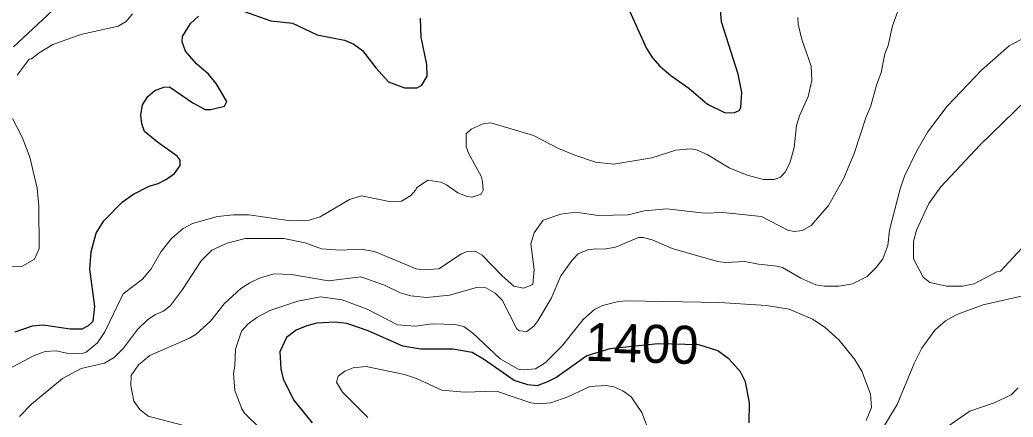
# Model space of a CAD drawing. Extents: x 598.3 to 623.2, y 6902.2 to 6930.1.
# Drawn here: x 605.281 to 607.371, y 6903.626 to 6904.462 of the extents above; entities that cross this region are included whole.
import ezdxf
from ezdxf.enums import TextEntityAlignment as Align

# ---------------------------------------------------------------- set-up
doc = ezdxf.new("R2010")
doc.units = 0
doc.header["$LTSCALE"] = 0.032
doc.layers.add('1', color=7, linetype='Continuous', lineweight=25)
doc.layers.add('2', color=7, linetype='Continuous', lineweight=13)
doc.layers.add('61', color=7, linetype='Continuous')

msp = doc.modelspace()

# ---------------------------------------------------------------- linework, layer by layer
at = {"layer": '1'}
for points in [[(606.5642, 6904.4808), (606.5998, 6904.4015), (606.6123, 6904.3817), (606.6279, 6904.3643), (606.6509, 6904.3445), (606.6888, 6904.318), (606.7283, 6904.2846), (606.7653, 6904.2663), (606.7853, 6904.2669), (606.7949, 6904.2709), (606.7986, 6904.2773), (606.8006, 6904.309), (606.7925, 6904.3473), (606.7579, 6904.4576), (606.7531, 6904.5101)], [(605.7495, 6904.4808), (605.8094, 6904.4594), (605.8552, 6904.4546), (605.9065, 6904.4303), (605.9642, 6904.4191), (605.9839, 6904.4109), (606.0023, 6904.3973), (606.0304, 6904.3609), (606.0566, 6904.3317), (606.0908, 6904.3187), (606.1174, 6904.3185), (606.1274, 6904.3246), (606.1385, 6904.3433), (606.1377, 6904.3675), (606.1256, 6904.4252), (606.124, 6904.465)], [(605.2714, 6903.8053), (605.3075, 6903.818), (605.3301, 6903.8199), (605.3874, 6903.812), (605.4123, 6903.8119), (605.4259, 6903.819), (605.4358, 6903.8281), (605.439, 6903.8586), (605.4287, 6903.9373), (605.4311, 6903.9741), (605.4419, 6904.0133), (605.4576, 6904.0391), (605.4964, 6904.078), (605.5187, 6904.0946), (605.553, 6904.1121), (605.572, 6904.1176), (605.59, 6904.1269), (605.6065, 6904.1388), (605.6188, 6904.1554), (605.6187, 6904.1664), (605.6121, 6904.1747), (605.5706, 6904.2046), (605.5436, 6904.2272), (605.5378, 6904.2428), (605.5355, 6904.2613), (605.5395, 6904.2827), (605.5507, 6904.3006), (605.5656, 6904.3131), (605.584, 6904.3202), (605.5958, 6904.321), (605.6452, 6904.287), (605.6709, 6904.2735), (605.6831, 6904.2734), (605.7117, 6904.2802), (605.7166, 6904.2902), (605.6943, 6904.3281), (605.6781, 6904.3475), (605.6526, 6904.3691), (605.6295, 6904.3962), (605.623, 6904.4158), (605.6236, 6904.427), (605.6406, 6904.4544), (605.6574, 6904.4697)], [(606.816, 6903.6144), (606.8168, 6903.6565), (606.8078, 6903.7005), (606.7974, 6903.7212), (606.7737, 6903.748), (606.7496, 6903.7657), (606.71, 6903.7781), (606.6247, 6903.78), (606.5224, 6903.7698), (606.4742, 6903.7552), (606.4108, 6903.7101), (606.3916, 6903.7), (606.3701, 6903.6922), (606.3501, 6903.6937), (606.3213, 6903.7028), (606.2592, 6903.7468), (606.2329, 6903.7618), (606.1925, 6903.7688), (606.1252, 6903.7689), (606.0869, 6903.7752), (606.0139, 6903.8075), (605.9693, 6903.8232), (605.9441, 6903.8257), (605.9062, 6903.824), (605.8849, 6903.8182), (605.8628, 6903.8087), (605.8425, 6903.7935), (605.8286, 6903.7633), (605.8301, 6903.728), (605.835, 6903.7066), (605.857, 6903.6627), (605.896, 6903.6142)]]:
    msp.add_lwpolyline(points, dxfattribs=at)
at = {"layer": '2'}
for points in [[(605.2676, 6904.4052), (605.3499, 6904.4813)], [(606.1154, 6903.9378), (606.1302, 6903.9357), (606.1628, 6903.9383), (606.2106, 6903.9697), (606.2224, 6903.9747), (606.2394, 6903.9754), (606.2541, 6903.9668), (606.2962, 6903.923), (606.3205, 6903.9018), (606.3407, 6903.8977), (606.3604, 6903.9052), (606.3635, 6903.9368), (606.3564, 6903.9909), (606.3634, 6904.0141), (606.3824, 6904.0401), (606.4197, 6904.0532), (606.4508, 6904.0571), (606.4982, 6904.0499), (606.5609, 6904.0516), (606.5949, 6904.0597), (606.6423, 6904.0644), (606.7217, 6904.0548), (606.7606, 6904.0564), (606.8418, 6904.0483), (606.8971, 6904.0193), (606.9107, 6904.0168), (606.9281, 6904.0184), (606.9466, 6904.029), (606.9831, 6904.0714), (607.0142, 6904.1271), (607.0366, 6904.1804), (607.0613, 6904.2553), (607.0721, 6904.2807), (607.0839, 6904.3246), (607.0938, 6904.3513), (607.1016, 6904.3906), (607.1084, 6904.408), (607.1172, 6904.4492), (607.1313, 6904.4879)], [(605.2754, 6904.3456), (605.3005, 6904.379), (605.3057, 6904.3796), (605.3217, 6904.3923), (605.3504, 6904.4098), (605.4095, 6904.4312), (605.488, 6904.4488), (605.5048, 6904.458), (605.5185, 6904.4743)], [(605.8506, 6904.0389), (605.8903, 6904.0402), (605.9133, 6904.0477), (605.9748, 6904.0841), (606.0004, 6904.0918), (606.0615, 6904.0792), (606.0844, 6904.0807), (606.1039, 6904.0921), (606.1147, 6904.1039), (606.1159, 6904.1082), (606.1396, 6904.1243), (606.1668, 6904.1204), (606.1793, 6904.1145), (606.203, 6904.098), (606.2225, 6904.0905), (606.2327, 6904.0891), (606.2521, 6904.0952), (606.2559, 6904.1036), (606.255, 6904.1217), (606.2517, 6904.1327), (606.2265, 6904.1784), (606.2203, 6904.1945), (606.2203, 6904.222), (606.2312, 6904.2316), (606.2559, 6904.2433), (606.2724, 6904.2449), (606.3617, 6904.2188), (606.4149, 6904.1914), (606.4489, 6904.1768), (606.4926, 6904.1624), (606.5309, 6904.1584), (606.6108, 6904.1714), (606.6616, 6904.1877), (606.6933, 6904.1907), (606.705, 6904.1881), (606.7273, 6904.1784), (606.7735, 6904.1505), (606.8113, 6904.1353), (606.8463, 6904.126), (606.8684, 6904.126), (606.8818, 6904.131), (606.8918, 6904.1414), (606.9012, 6904.1606), (606.9106, 6904.1934), (606.9157, 6904.2396), (606.922, 6904.2601), (606.9397, 6904.3002), (606.948, 6904.3342), (606.9464, 6904.3642), (606.9269, 6904.4206), (606.919, 6904.4529), (606.9181, 6904.4665)], [(607.4195, 6904.4373), (607.3627, 6904.407), (607.305, 6904.3558), (607.2325, 6904.2803), (607.1914, 6904.2255), (607.1685, 6904.1865), (607.1425, 6904.1327), (607.1334, 6904.1065), (607.1109, 6904.0197), (607.1076, 6903.987), (607.0968, 6903.959), (607.0832, 6903.9406), (607.064, 6903.9222), (607.0333, 6903.9067), (607.0045, 6903.9018)], [(607.3991, 6903.9918), (607.3445, 6903.9334), (607.3372, 6903.9315), (607.2891, 6903.9067), (607.2651, 6903.9018), (607.2315, 6903.9016), (607.1963, 6903.9092), (607.1823, 6903.9208), (607.1618, 6903.9592), (607.1618, 6903.9954), (607.1683, 6904.0194), (607.194, 6904.0756), (607.2191, 6904.1106), (607.3019, 6904.199), (607.3985, 6904.2931)], [(605.2635, 6903.943), (605.2842, 6903.9423), (605.3122, 6903.9581), (605.3218, 6903.9809), (605.3209, 6904.0699), (605.3178, 6904.108), (605.3023, 6904.1732), (605.286, 6904.2153), (605.2658, 6904.2543)], [(605.2192, 6903.7073), (605.3115, 6903.7558), (605.3342, 6903.764), (605.3577, 6903.7657), (605.3803, 6903.7609), (605.4099, 6903.7593), (605.4208, 6903.7628), (605.4446, 6903.7825), (605.4601, 6903.8055), (605.4983, 6903.8855), (605.5395, 6903.9164), (605.5573, 6903.9382), (605.5783, 6903.9744), (605.6005, 6904.0016), (605.6246, 6904.0231), (605.6445, 6904.0334), (605.6972, 6904.0482), (605.7307, 6904.0516), (605.7627, 6904.0515), (605.8506, 6904.0389)], [(605.2805, 6903.6273), (605.3056, 6903.6533), (605.3708, 6903.7077), (605.4103, 6903.7283), (605.459, 6903.7397), (605.4798, 6903.7514), (605.4991, 6903.771), (605.529, 6903.8102), (605.5505, 6903.8317), (605.5667, 6903.8421), (605.5836, 6903.8491), (605.598, 6903.8606), (605.6237, 6903.8944), (605.6625, 6903.9547), (605.6849, 6903.9773), (605.7178, 6903.992), (605.7556, 6904.0021), (605.8366, 6904.0021), (605.8814, 6903.9926), (605.9157, 6903.9803), (605.9555, 6903.9771), (605.9991, 6903.9794), (606.0276, 6903.9746), (606.1154, 6903.9378)], [(607.0045, 6903.9018), (606.9742, 6903.9018), (606.9563, 6903.9047), (606.9249, 6903.9185), (606.886, 6903.9405), (606.8746, 6903.9438), (606.8358, 6903.9478), (606.8069, 6903.9535), (606.7668, 6903.9512), (606.7491, 6903.9533), (606.654, 6903.9811), (606.6116, 6903.999), (606.5926, 6904.0037), (606.5832, 6904.0037), (606.5347, 6903.9836), (606.5107, 6903.9795), (606.4934, 6903.9802), (606.4764, 6903.9779), (606.4562, 6903.9693), (606.4436, 6903.9564), (606.4193, 6903.9234), (606.3994, 6903.8753), (606.3715, 6903.8286), (606.3626, 6903.8175), (606.3481, 6903.8064), (606.3322, 6903.8079), (606.3268, 6903.8115), (606.2963, 6903.8718), (606.2814, 6903.8867), (606.2619, 6903.8978), (606.2422, 6903.8985), (606.1854, 6903.8829), (606.1372, 6903.8775), (606.1037, 6903.8815), (606.0814, 6903.8873), (606.0485, 6903.9038), (605.9985, 6903.9211), (605.9308, 6903.9131), (605.8526, 6903.9261), (605.8156, 6903.9277), (605.7858, 6903.9183), (605.7651, 6903.9089), (605.7462, 6903.897), (605.7113, 6903.8647), (605.6826, 6903.8278), (605.6522, 6903.8009), (605.638, 6903.7919), (605.5549, 6903.756), (605.5308, 6903.7359), (605.5153, 6903.7139), (605.5144, 6903.6928), (605.5209, 6903.66), (605.534, 6903.6418), (605.5514, 6903.6283), (605.6394, 6903.6053)], [(607.0051, 6903.7881), (606.9761, 6903.8145), (606.9491, 6903.832), (606.9, 6903.8532), (606.852, 6903.8612), (606.7535, 6903.8669), (606.5586, 6903.8709), (606.5411, 6903.8693), (606.5069, 6903.8612), (606.4906, 6903.8523), (606.4664, 6903.8314), (606.4224, 6903.7761), (606.3864, 6903.7404), (606.3661, 6903.7278), (606.3411, 6903.7253), (606.3299, 6903.7272), (606.2916, 6903.7489), (606.2345, 6903.8025), (606.2153, 6903.8167), (606.1971, 6903.8209), (606.1488, 6903.8224), (606.1137, 6903.8176), (606.0757, 6903.82), (606.0117, 6903.853), (605.9594, 6903.8727), (605.9141, 6903.879), (605.8663, 6903.8703), (605.8069, 6903.8505), (605.7798, 6903.8354), (605.761, 6903.8218), (605.7476, 6903.807), (605.7353, 6903.7689), (605.7337, 6903.7337), (605.7306, 6903.7184), (605.7338, 6903.6822), (605.7482, 6903.6438), (605.7542, 6903.6347), (605.7884, 6903.601)], [(607.0909, 6903.5922), (607.1274, 6903.6525), (607.1632, 6903.7388), (607.1794, 6903.7712), (607.2068, 6903.8092), (607.2287, 6903.8287), (607.2525, 6903.8422), (607.308, 6903.862), (607.4073, 6903.8848)], [(607.0622, 6903.6191), (607.0735, 6903.6467), (607.0711, 6903.6741), (607.0531, 6903.7231), (607.0374, 6903.7483), (607.0051, 6903.7881)], [(606.6073, 6903.5898), (606.5901, 6903.6356), (606.5676, 6903.6685), (606.5501, 6903.6813), (606.5309, 6903.6897), (606.5152, 6903.6929), (606.4807, 6903.6905), (606.4343, 6903.6688), (606.3987, 6903.6565), (606.3732, 6903.6541), (606.3565, 6903.656), (606.2845, 6903.6808), (606.2161, 6903.6784), (606.1694, 6903.6829), (606.1156, 6903.7072), (606.0906, 6903.7156), (606.0101, 6903.7325), (605.9823, 6903.7301), (605.9648, 6903.7229), (605.951, 6903.7125), (605.9477, 6903.6998), (605.9598, 6903.6789), (606.0133, 6903.6253)], [(607.2343, 6903.6069), (607.2801, 6903.6387), (607.3315, 6903.6559), (607.3669, 6903.6733), (607.3821, 6903.6874)]]:
    msp.add_lwpolyline(points, dxfattribs=at)

# ---------------------------------------------------------------- texts
at = {"layer": '61'}
msp.add_text('1400', height=0.08, rotation=358.21, dxfattribs=at).set_placement((606.589, 6903.7411), align=Align.CENTER)

doc.saveas('drawing.dxf')
